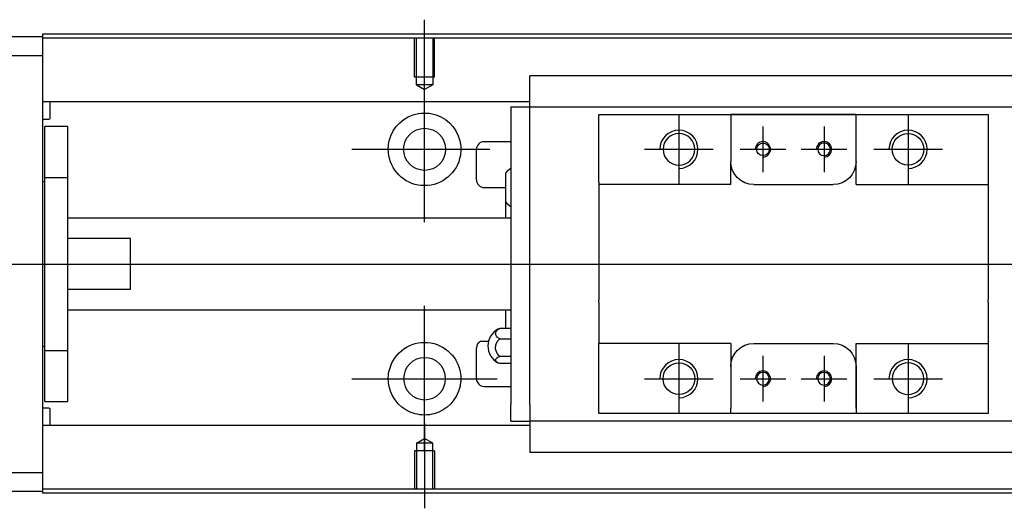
# Model space of a CAD drawing. Header units: millimetres. Extents: x -212 to 3135, y -1694 to 860.
# Tile 512 of 565: x 1001 to 1130, y -566 to -502. Entities that reach past the tile are written whole.
import ezdxf
from ezdxf.lldxf.tags import DXFTag

# ---------------------------------------------------------------- set-up
doc = ezdxf.new("R2010")
doc.units = ezdxf.units.MM
doc.layers.get('0').update_dxf_attribs({"linetype": 'CONTINUOUS'})
tags = doc.linetypes.add('DASHED', pattern=[25.72, 12.86, -12.86]).pattern_tags.tags
tags[6:7] = [DXFTag(74, 4), DXFTag(75, 0), DXFTag(340, '0'), DXFTag(46, 0.0), DXFTag(50, 0.0), DXFTag(44, 0.0), DXFTag(45, 0.0)]
tags[4:5] = [DXFTag(74, 4), DXFTag(75, 0), DXFTag(340, '0'), DXFTag(46, 0.0), DXFTag(50, 0.0), DXFTag(44, 0.0), DXFTag(45, 0.0)]

msp = doc.modelspace()

# ---------------------------------------------------------------- linework, layer by layer
for p, q in [((1054.43, -513.01), (1054.43, -501.89)), ((1054.43, -528.36), (1054.43, -509.31)), ((1087.72, -514.34), (1087.72, -523.34)), ((1117.72, -514.34), (1117.72, -523.34)), ((1098.72, -515.84), (1098.72, -521.84)), ((1106.72, -515.84), (1106.72, -521.84)), ((1044.9, -518.84), (1062.95, -518.84)), ((1083.22, -518.84), (1092.22, -518.84)), ((1095.72, -518.84), (1101.72, -518.84)), ((1103.72, -518.84), (1109.72, -518.84)), ((1113.22, -518.84), (1122.22, -518.84)), ((940.43, -533.84), (1078.86, -533.84)), ((1078.86, -533.84), (1220.43, -533.84)), ((1054.43, -558.36), (1054.43, -539.31)), ((1061.8, -543.93), (1062.8, -543.93)), ((1087.72, -544.34), (1087.72, -553.34)), ((1117.72, -544.34), (1117.72, -553.34)), ((1098.72, -545.84), (1098.72, -551.84)), ((1106.72, -545.84), (1106.72, -551.84)), ((1044.9, -548.84), (1063.95, -548.84)), ((1083.22, -548.84), (1092.22, -548.84)), ((1095.72, -548.84), (1101.72, -548.84)), ((1103.72, -548.84), (1109.72, -548.84)), ((1113.22, -548.84), (1122.22, -548.84)), ((1054.43, -554.67), (1054.43, -565.79))]:
    msp.add_line(p, q)
at = {"linetype": 'Continuous'}
for p, q in [((1086.56, -503.79), (1004.43, -503.79)), ((1004.43, -503.79), (1004.43, -504.09)), ((1204.43, -503.79), (1086.56, -503.79)), ((945.43, -504.09), (1004.43, -504.09)), ((1004.43, -504.09), (1004.43, -506.59)), ((1086.43, -504.29), (1004.43, -504.29)), ((1204.43, -504.29), (1086.43, -504.29)), ((1004.43, -506.59), (945.43, -506.59)), ((1004.43, -506.59), (1004.43, -561.09)), ((1068.22, -509.36), (1068.22, -509.23)), ((1068.22, -509.23), (1068.22, -509.23)), ((1137.22, -509.23), (1068.22, -509.23)), ((1068.22, -512.94), (1068.22, -509.36)), ((1068.22, -512.62), (1004.43, -512.62)), ((1005.43, -514.7), (1005.43, -512.62)), ((1068.22, -513.27), (1068.22, -512.94)), ((1065.72, -513.27), (1065.72, -515.47)), ((1065.72, -513.27), (1068.22, -513.27)), ((1068.22, -514.27), (1068.22, -513.27)), ((1068.22, -513.27), (1137.22, -513.27)), ((1068.22, -515.47), (1068.22, -514.27)), ((1077.22, -515.27), (1077.22, -514.27)), ((1094.52, -514.27), (1094.52, -514.97)), ((1110.92, -514.27), (1094.52, -514.27)), ((1094.61, -514.27), (1110.83, -514.27)), ((1110.92, -514.97), (1110.92, -514.27)), ((1128.22, -514.27), (1128.22, -515.27)), ((1004.43, -514.9), (1005.23, -514.9)), ((1065.72, -515.47), (1065.72, -552.21)), ((1068.22, -515.94), (1068.22, -515.47)), ((1068.22, -515.94), (1068.22, -515.51)), ((1077.22, -523.14), (1077.22, -515.27)), ((1094.52, -514.97), (1094.52, -520.44)), ((1110.92, -523.44), (1110.92, -514.97)), ((1110.92, -520.44), (1110.92, -514.97)), ((1128.22, -515.27), (1128.22, -523.14)), ((1007.73, -515.84), (1004.73, -515.84)), ((1007.73, -515.84), (1004.73, -515.84)), ((1004.73, -522.52), (1004.73, -515.84)), ((1004.73, -522.52), (1004.73, -515.84)), ((1007.73, -522.52), (1007.73, -515.84)), ((1007.73, -522.52), (1007.73, -515.84)), ((1068.22, -551.73), (1068.22, -515.94)), ((1065.72, -517.84), (1062.22, -517.84)), ((1061.22, -522.84), (1061.22, -518.84)), ((1094.52, -523.44), (1094.52, -520.44)), ((1065.07, -525.76), (1065.07, -521.91)), ((1004.73, -523.09), (1004.43, -523.09)), ((1004.73, -523.09), (1004.43, -523.09)), ((1004.73, -545.15), (1004.73, -522.52)), ((1004.73, -522.52), (1007.73, -522.52)), ((1004.73, -545.15), (1004.73, -522.52)), ((1007.73, -545.15), (1007.73, -522.52)), ((1007.73, -545.15), (1007.73, -522.52)), ((1077.22, -523.14), (1077.22, -528.84)), ((1128.22, -523.14), (1128.22, -528.84)), ((1062.22, -523.84), (1065.07, -523.84)), ((1097.52, -523.44), (1107.92, -523.44)), ((1110.92, -523.44), (1128.22, -523.44)), ((1065.07, -527.84), (1065.07, -525.76)), ((1065.72, -527.84), (1007.73, -527.84)), ((1077.22, -528.84), (1077.22, -529.14)), ((1077.22, -529.14), (1077.22, -538.54)), ((1128.22, -528.84), (1128.22, -529.14)), ((1128.22, -529.14), (1128.22, -538.54)), ((1015.93, -530.52), (1007.73, -530.52)), ((1015.93, -537.15), (1015.93, -530.52)), ((1007.73, -537.15), (1015.93, -537.15)), ((1077.22, -538.84), (1077.22, -538.54)), ((1128.22, -538.84), (1128.22, -538.54)), ((1007.73, -539.84), (1065.72, -539.84)), ((1065.07, -542.26), (1065.07, -539.84)), ((1077.22, -538.84), (1077.22, -544.24)), ((1128.22, -538.84), (1128.22, -544.24)), ((1065.72, -542.27), (1064.27, -542.27)), ((1064.27, -543.62), (1065.72, -543.62)), ((1004.43, -544.59), (1004.73, -544.59)), ((1004.43, -544.59), (1004.73, -544.59)), ((1004.73, -545.15), (1007.73, -545.15)), ((1004.73, -551.84), (1004.73, -545.15)), ((1004.73, -551.84), (1004.73, -545.15)), ((1007.73, -551.84), (1007.73, -545.15)), ((1007.73, -551.84), (1007.73, -545.15)), ((1061.22, -548.84), (1061.22, -544.84)), ((1077.22, -544.54), (1077.22, -544.24)), ((1094.52, -544.24), (1077.22, -544.24)), ((1077.22, -552.41), (1077.22, -544.54)), ((1094.52, -544.24), (1094.52, -547.24)), ((1097.52, -544.24), (1107.92, -544.24)), ((1110.92, -552.71), (1110.92, -544.24)), ((1128.22, -544.24), (1128.22, -552.41)), ((1065.72, -545.92), (1064.27, -545.92)), ((1065.72, -546.86), (1064.27, -546.86)), ((1094.52, -547.24), (1094.52, -552.71)), ((1110.92, -547.24), (1110.92, -552.71)), ((1062.22, -549.84), (1065.72, -549.84)), ((1005.23, -552.68), (1004.43, -552.68)), ((1004.73, -551.84), (1007.73, -551.84)), ((1004.73, -551.84), (1007.73, -551.84)), ((1005.43, -554.96), (1005.43, -552.88)), ((1065.72, -554.41), (1065.72, -552.21)), ((1068.22, -552.17), (1068.22, -551.73)), ((1068.22, -552.21), (1068.22, -551.73)), ((1068.22, -552.21), (1068.22, -553.41)), ((1077.22, -553.41), (1077.22, -552.41)), ((1094.52, -553.41), (1094.52, -552.71)), ((1110.92, -552.71), (1110.92, -553.41)), ((1128.22, -552.41), (1128.22, -553.41)), ((1068.22, -553.41), (1068.22, -554.41)), ((1110.92, -553.41), (1094.52, -553.41)), ((1110.83, -553.41), (1094.61, -553.41)), ((1128.22, -553.41), (1119.57, -553.41)), ((1068.22, -554.96), (1004.43, -554.96)), ((1065.72, -554.41), (1068.22, -554.41)), ((1137.22, -554.41), (1068.22, -554.41)), ((1068.22, -554.41), (1068.22, -558.32)), ((1068.22, -558.32), (1068.22, -558.45)), ((1068.22, -558.45), (1068.22, -558.49)), ((1068.22, -558.45), (1137.22, -558.45)), ((945.43, -561.09), (1004.43, -561.09)), ((1004.43, -561.09), (1004.43, -563.59)), ((1004.43, -563.59), (945.43, -563.59)), ((1071.31, -563.29), (1004.43, -563.29)), ((1004.43, -563.59), (1004.43, -563.79)), ((1071.18, -563.79), (1004.43, -563.79)), ((1204.43, -563.79), (1071.18, -563.79)), ((1204.43, -563.29), (1071.31, -563.29))]:
    msp.add_line(p, q, dxfattribs=at)
at = {"linetype": 'DASHED'}
for p, q in [((1004.43, -504.09), (1004.43, -504.29)), ((1004.43, -504.29), (1004.43, -505.29)), ((1004.43, -505.29), (1004.43, -511.62)), ((1004.43, -511.62), (1004.43, -512.62)), ((1004.43, -512.62), (1004.43, -514.16)), ((1004.43, -514.16), (1004.43, -517.72)), ((1068.22, -513.37), (1068.22, -513.37)), ((1004.43, -517.72), (1004.43, -519.64)), ((1004.43, -519.64), (1004.43, -547.94)), ((1004.43, -547.94), (1004.43, -549.86)), ((1004.43, -549.86), (1004.43, -553.42)), ((1004.43, -553.42), (1004.43, -554.96)), ((1004.43, -554.96), (1004.43, -555.96)), ((1004.43, -555.96), (1004.43, -562.29)), ((1004.43, -562.29), (1004.43, -563.29)), ((1004.43, -563.29), (1004.43, -563.59))]:
    msp.add_line(p, q, dxfattribs=at)
at = {"linetype": 'DASHED', "ltscale": 0.1}
for p, q in [((1053.13, -509.39), (1053.13, -504.39)), ((1053.35, -510.39), (1053.35, -504.39)), ((1055.5, -504.39), (1055.5, -510.39)), ((1055.73, -509.39), (1055.73, -504.39)), ((1055.73, -509.39), (1053.13, -509.39)), ((1055.5, -510.39), (1053.35, -510.39)), ((1053.35, -510.39), (1054.43, -511.01)), ((1055.5, -510.39), (1054.43, -511.01)), ((1053.35, -557.29), (1054.43, -556.67)), ((1055.5, -557.29), (1054.43, -556.67)), ((1053.35, -557.29), (1053.35, -563.29)), ((1055.5, -557.29), (1053.35, -557.29)), ((1055.5, -563.29), (1055.5, -557.29)), ((1055.73, -558.29), (1053.13, -558.29)), ((1053.13, -558.29), (1053.13, -563.29)), ((1055.73, -558.29), (1055.73, -563.29))]:
    msp.add_line(p, q, dxfattribs=at)
at = {"linetype": 'Continuous'}
for centre, radius in [((1054.43, -518.84), 2.75), ((1117.72, -518.84), 2.07), ((1098.72, -518.84), 0.825), ((1087.72, -548.84), 2.07)]:
    msp.add_circle(centre, radius, dxfattribs=at)
at = {"linetype": 'Continuous', "extrusion": (0, 0, -1)}
for centre, radius in [((-1087.72, -518.84), 2.07), ((-1106.72, -518.84), 0.825), ((-1054.43, -548.84), 2.75), ((-1117.72, -548.84), 2.07), ((-1098.72, -548.84), 0.825), ((-1106.72, -548.84), 0.825)]:
    msp.add_circle(centre, radius, dxfattribs=at)
for centre, radius, start, end in [((-1054.43, -518.84), 4.75, 13.6191, 80.1049), ((-1054.43, -518.84), 4.75, 99.8951, 166.3809), ((-1054.43, -518.84), 4.75, 189.6765, 350.3235), ((-1097.52, -520.44), 3, 270, 359.96), ((-1107.92, -520.44), 3, 180, 270), ((-1054.43, -548.84), 4.75, 10.8558, 169.1442), ((-1097.52, -547.24), 3, 0, 90), ((-1107.92, -547.24), 3, 90, 180), ((-1054.43, -548.84), 4.75, 285.2319, 347.572), ((-1054.43, -548.84), 4.75, 192.428, 254.7681)]:
    msp.add_arc(centre, radius, start, end, dxfattribs=at)
at = {"linetype": 'Continuous'}
for centre, radius, start, end in [((1005.23, -514.7), 0.2, 270, 0), ((1062.22, -518.84), 1, 90, 180), ((1067.21, -523.79), 2.85, 121.5132, 138.6569), ((1062.22, -522.84), 1, 180, 270), ((1067.21, -523.87), 2.85, 221.3431, 238.4868), ((1065.22, -544.56), 2.5, 118.2701, 180), ((1062.22, -544.84), 1, 114.7486, 180), ((1065.22, -544.56), 2.5, 180, 241.7734), ((1062.22, -548.84), 1, 180, 270), ((1005.23, -552.88), 0.2, 0, 90)]:
    msp.add_arc(centre, radius, start, end, dxfattribs=at)
for centre, radius in [((1087.72, -518.84), 2.5), ((1117.72, -518.84), 2.5), ((1098.72, -518.84), 1), ((1106.72, -518.84), 1), ((1087.72, -548.84), 2.5), ((1117.72, -548.84), 2.5), ((1098.72, -548.84), 1), ((1106.72, -548.84), 1)]:
    msp.add_arc(centre, radius, 270, 180)
for points, knots in [([(1053.61, -514.16), (1054.02, -514.09), (1054.45, -514.07), (1055, -514.12), (1055.12, -514.14), (1055.24, -514.16)], [0, 0, 0, 0, 0.772987, 0.772987, 1, 1, 1, 1]), ([(1064.27, -543.62), (1064.14, -543.56), (1064.02, -543.48), (1063.85, -543.31), (1063.79, -543.22), (1063.72, -543.02), (1063.71, -542.92), (1063.76, -542.73), (1063.81, -542.63), (1063.96, -542.46), (1064.07, -542.37), (1064.21, -542.29), (1064.24, -542.28), (1064.27, -542.27)], [0, 0, 0, 0, 0.192078, 0.192078, 0.384156, 0.384156, 0.576234, 0.576234, 0.768312, 0.768312, 0.960389, 0.960389, 1, 1, 1, 1]), ([(1064.27, -545.92), (1064.14, -545.81), (1064.02, -545.68), (1063.85, -545.39), (1063.79, -545.23), (1063.72, -544.91), (1063.71, -544.74), (1063.76, -544.4), (1063.81, -544.24), (1063.96, -543.94), (1064.07, -543.8), (1064.21, -543.67), (1064.24, -543.64), (1064.27, -543.62)], [0, 0, 0, 0, 0.192078, 0.192078, 0.384156, 0.384156, 0.576234, 0.576234, 0.768312, 0.768312, 0.960389, 0.960389, 1, 1, 1, 1]), ([(1064.27, -546.86), (1064.14, -546.82), (1064.02, -546.76), (1063.85, -546.64), (1063.79, -546.58), (1063.72, -546.45), (1063.71, -546.37), (1063.76, -546.24), (1063.81, -546.17), (1063.96, -546.05), (1064.07, -545.99), (1064.21, -545.94), (1064.24, -545.93), (1064.27, -545.92)], [0, 0, 0, 0, 0.192078, 0.192078, 0.384156, 0.384156, 0.576234, 0.576234, 0.768312, 0.768312, 0.960389, 0.960389, 1, 1, 1, 1]), ([(1055.67, -553.42), (1055.27, -553.53), (1054.85, -553.59), (1054.01, -553.59), (1053.58, -553.53), (1053.18, -553.42)], [0, 0, 0, 0, 0.500461, 0.500461, 1, 1, 1, 1])]:
    msp.add_open_spline(points, degree=3, knots=knots, dxfattribs=at)
for points, degree in [([(1077.22, -514.27), (1094.52, -514.27)], 1), ([(1110.92, -514.27), (1128.22, -514.27)], 1), ([(1049.74, -519.64), (1049.63, -518.98), (1049.67, -518.31), (1049.81, -517.72)], 3), ([(1059.04, -517.72), (1059.19, -518.31), (1059.22, -518.98), (1059.11, -519.64)], 3), ([(1094.52, -523.44), (1077.22, -523.44)], 1), ([(1064.27, -542.27), (1064.18, -542.29), (1064.1, -542.33), (1064.03, -542.37)], 3), ([(1110.92, -544.24), (1128.22, -544.24)], 1), ([(1049.79, -549.86), (1049.66, -549.26), (1049.64, -548.59), (1049.76, -547.94)], 3), ([(1059.09, -547.94), (1059.22, -548.6), (1059.2, -549.26), (1059.06, -549.86)], 3), ([(1094.52, -553.41), (1077.22, -553.41)], 1), ([(1128.22, -553.41), (1110.92, -553.41)], 1)]:
    msp.add_open_spline(points, degree=degree, dxfattribs=at)
msp.add_rational_spline([(1094.52, -520.44), (1094.52, -520.44), (1094.52, -520.44)], [0.500000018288, 0.499999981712, 0.500000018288], degree=2, dxfattribs=at)

doc.saveas('drawing.dxf')
